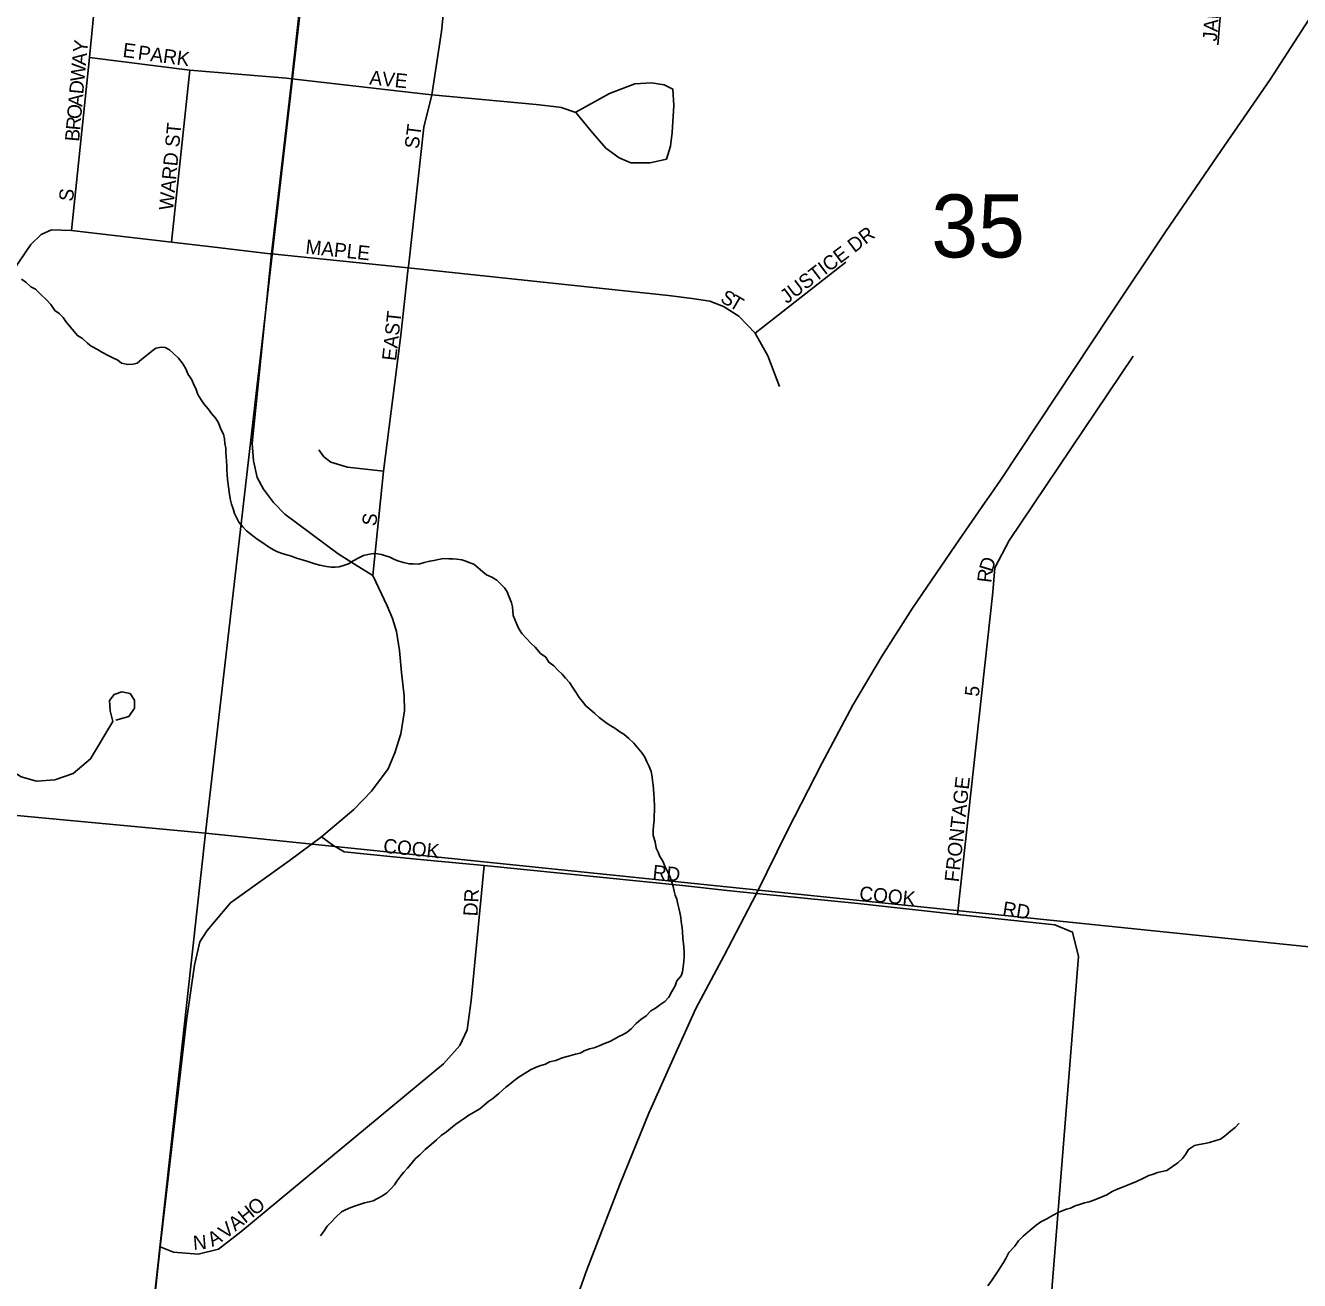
# Model space of a CAD drawing. Extents: x 1310247 to 1664935, y 284496 to 704931.
# Drawn here: x 1485552 to 1490025, y 520097 to 524503 of the extents above; entities that cross this region are included whole.
import ezdxf

# ---------------------------------------------------------------- set-up
doc = ezdxf.new("R2010")
doc.units = 0
for name, color, linetype in [('GM_X_Corporation_Text', 7, 'Continuous'), ('GM_X_County', 7, 'Continuous'), ('GM_X_County_Subdivision_Text', 7, 'Continuous'), ('GM_X_Interstate_Shield', 7, 'Continuous'), ('GM_X_Minor_River_Text', 7, 'Continuous'), ('GM_X_Rail_Line', 7, 'Continuous'), ('GM_X_US_Location', 7, 'Continuous')]:
    doc.layers.add(name, color=color, linetype=linetype)

msp = doc.modelspace()

# ---------------------------------------------------------------- linework, layer by layer
at = {"layer": 'GM_X_Corporation_Text'}
for points in [[(1486983.4, 524289.8), (1487012.2, 524482.1), (1487033.7, 524691), (1487078.2, 525073.3), (1487165.6, 525849.7), (1487166.1, 525853.8)], [(1489738.4, 524435.3), (1489790.8, 525059.2), (1489808.7, 525316.4)], [(1485712.8, 523782.8), (1485776.6, 524391), (1485818.5, 524825.8)], [(1486707, 522612.2), (1486649.3, 522648.6), (1486461.8, 522787.1), (1486422.6, 522827.9), (1486387.7, 522875.3), (1486365, 522916.2), (1486352.2, 522974.5), (1486347.7, 523035.3), (1486415.9, 523701.3), (1486486.3, 524316.2), (1486532.3, 524730)], [(1485776.6, 524391), (1486128.5, 524346.6), (1486468.1, 524317.7)], [(1486064.7, 523742), (1486128.5, 524346.6)], [(1486468.1, 524317.7), (1486486.3, 524316.2), (1486946.6, 524263.6)], [(1486897.2, 523666.6), (1486950.8, 524145.8), (1486978.9, 524259.9), (1486983.4, 524289.8)], [(1486946.6, 524263.6), (1486978.9, 524259.9), (1487344.9, 524225.8), (1487425.7, 524216.2)], [(1487425.7, 524216.2), (1487432.3, 524215.4), (1487484.3, 524197.7), (1487538.2, 524132.4), (1487589.7, 524072.7), (1487636, 524038.4), (1487677.3, 524021.5), (1487745.7, 524021.3), (1487802.3, 524033.7), (1487816.1, 524079.9), (1487822, 524128), (1487827.9, 524222.8), (1487824.2, 524279.9), (1487793.8, 524294.7), (1487749.4, 524302.1), (1487691.3, 524298.8), (1487602.2, 524264.5), (1487484.3, 524198.7)], [(1485122.2, 522190.6), (1485184.2, 522296.1), (1485259.2, 522379.9), (1485310.3, 522438.9), (1485347.6, 522517.8), (1485358.2, 522587), (1485350.7, 522659.4), (1485249.6, 522938.4), (1485226.9, 523034.6), (1485226.3, 523117), (1485240.2, 523178.3), (1485267.6, 523266.4), (1485314.3, 523349.4), (1485458, 523570.9), (1485570.6, 523734.6), (1485606.2, 523769.5), (1485643.2, 523785.8), (1485712.8, 523782.8)], [(1485712.8, 523782.8), (1485872.9, 523765), (1486064.7, 523742), (1486206.2, 523725.8), (1486411.3, 523701.8)], [(1486411.3, 523701.8), (1486415.9, 523701.3), (1486895.5, 523652.2)], [(1486848.9, 523249.5), (1486870, 523415.3), (1486895.5, 523652.2), (1486897.2, 523666.6)], [(1486895.5, 523652.2), (1487809, 523555), (1487892.1, 523544.3), (1487954.9, 523534.7), (1488002.9, 523516.6), (1488056.1, 523482.5), (1488113.6, 523422.9), (1488158.3, 523343), (1488198.8, 523235.5)], [(1488113.6, 523422.9), (1488432, 523672.1)], [(1488823.9, 521381.5), (1488948.5, 522513.5), (1488956, 522599.4), (1489006, 522694.5), (1489441.5, 523342)], [(1486771.5, 522571.5), (1486809.3, 522938.3), (1486848.9, 523249.5)], [(1486581.8, 523013.8), (1486599.6, 522988.6), (1486624.1, 522969.4), (1486682.6, 522952.3), (1486809.3, 522938.3)], [(1486591.4, 521654.1), (1486704.8, 521751), (1486766.8, 521814.5), (1486824.6, 521893.6), (1486848.5, 521949.1), (1486869.3, 522016.2), (1486882.1, 522096.6), (1486881, 522149.3), (1486872.5, 522231.8), (1486864.9, 522308.4), (1486853.9, 522375.1), (1486840, 522421.4), (1486821.9, 522466.1), (1486771.5, 522571.5), (1486707, 522612.2)], [(1485364.1, 521991.1), (1485481.2, 521900.1), (1485536.6, 521865), (1485589.8, 521850.1), (1485654.8, 521854.3), (1485718.6, 521876.7), (1485780.4, 521927.8), (1485858.2, 522059.8), (1485848.6, 522097.1), (1485846.4, 522133.3), (1485862.4, 522154.6), (1485890.1, 522163.1), (1485918.9, 522157.8), (1485934.8, 522134.4), (1485934.8, 522106.7), (1485914.6, 522076.9), (1485868.8, 522064.1)], [(1485949.4, 519509.6), (1485972, 519729), (1486025, 520214.7), (1486116.7, 521010.2), (1486144.6, 521204.3), (1486164.3, 521286.2), (1486189.2, 521325.9), (1486271.4, 521422.6), (1486476.9, 521570), (1486591.4, 521654.1)], [(1486591.4, 521654.1), (1486631.3, 521624.8), (1486670.2, 521601.9), (1486925.2, 521576.4), (1487162.1, 521554), (1487859.1, 521483.7), (1488016, 521466.4)], [(1486025, 520214.7), (1486071.4, 520196.1), (1486157.4, 520188.8), (1486229.8, 520206.9), (1486307.6, 520267.6), (1487020, 520857.6), (1487076.4, 520921.5), (1487103, 520976.8), (1487116.9, 521080.2), (1487162.1, 521554)], [(1488274.5, 521440.2), (1488475.7, 521420.9), (1488823.9, 521381.5), (1489166.8, 521345.3), (1489228.6, 521319.8), (1489249.2, 521234.1), (1489094.6, 519304), (1489100.8, 519267.3), (1489122.3, 519238.7), (1489159.4, 519224.4), (1489206.4, 519219), (1489575.9, 519182.8), (1490475, 519096), (1490485.1, 519095.1)]]:
    msp.add_lwpolyline(points, dxfattribs=at)
at = {"layer": 'GM_X_County'}
for points in [[(1486747.2, 526552.2), (1486183.9, 521667.6), (1480822.4, 522169.9), (1481370.5, 527094.8)], [(1491905.7, 525995.7), (1491422.7, 521127.7), (1486183.9, 521667.6), (1486747.2, 526552.2)], [(1480822.4, 522169.9), (1486183.9, 521667.6), (1485560.1, 516006.4), (1480181.2, 516544.8)], [(1486183.9, 521667.6), (1491422.7, 521127.7), (1490846.7, 515461.6), (1485560.1, 516006.4)]]:
    msp.add_lwpolyline(points, close=True, dxfattribs=at)
at = {"layer": 'GM_X_County_Subdivision_Text'}
for points in [[(1488016, 521466.4), (1488118.8, 521455.1)], [(1488118.8, 521455.1), (1488274.5, 521440.2)]]:
    msp.add_lwpolyline(points, dxfattribs=at)
at = {"layer": 'GM_X_Interstate_Shield'}
for points in [[(1488941.2, 522857.2), (1488975.7, 522907.1), (1489173.5, 523205.5), (1489356.7, 523482.2), (1489554.4, 523778.5), (1489737.4, 524045.1), (1489922.4, 524313.7), (1490093.3, 524578.6), (1490245.1, 524799.8), (1490318.2, 524907.9), (1490346.8, 524950.1)], [(1488118.8, 521455.1), (1488227.8, 521676.5), (1488347.8, 521912.5), (1488457.1, 522116.6), (1488557.5, 522286.8), (1488665.9, 522456.9), (1488817.7, 522678.1), (1488922, 522829.3), (1488941.2, 522857.2)], [(1487417.6, 519839.5), (1487522.9, 520134), (1487638.4, 520434.3), (1487740.7, 520684.7), (1487829.7, 520883.2), (1487905.9, 521052), (1488004.7, 521238.3), (1488118.8, 521455.1)]]:
    msp.add_lwpolyline(points, dxfattribs=at)
at = {"layer": 'GM_X_Minor_River_Text'}
for points in [[(1485537.3, 523612.8), (1485553, 523602.3), (1485570.5, 523585.8), (1485586.3, 523577.2), (1485605.8, 523558.6), (1485625.3, 523540), (1485640.8, 523523.5), (1485654.2, 523503), (1485669.9, 523492.5), (1485683.5, 523478.1), (1485693.1, 523463.8), (1485708.6, 523445.2), (1485722.1, 523428.8), (1485733.7, 523414.4), (1485751.4, 523403.8), (1485768.9, 523387.3), (1485782.7, 523376.8), (1485804.4, 523366.1), (1485820.1, 523355.6), (1485841.9, 523344.9), (1485857.7, 523336.4), (1485875.5, 523327.9), (1485889.2, 523317.4), (1485911.2, 523312.7), (1485929.3, 523314.2), (1485943.5, 523317.8), (1485960, 523331.3), (1485976.5, 523344.8), (1485995.1, 523360.2), (1486009.5, 523369.8), (1486027.7, 523373.3), (1486041.7, 523372.8), (1486057.5, 523364.3), (1486071.2, 523351.9), (1486088.7, 523335.3), (1486102.2, 523318.9), (1486113.7, 523300.5), (1486123, 523278.2), (1486134.5, 523261.8), (1486142, 523245.5), (1486151.4, 523225.2), (1486156.8, 523207), (1486168.3, 523188.6), (1486177.8, 523174.3), (1486193.4, 523157.8), (1486204.9, 523141.4)], [(1486204.9, 523141.4), (1486220.4, 523122.8), (1486229.9, 523108.5), (1486237.2, 523086.3), (1486246.7, 523067.9), (1486250.2, 523051.8), (1486251.6, 523035.7), (1486255.1, 523019.6), (1486254.6, 523003.6), (1486256.2, 522989.5), (1486257.6, 522973.4), (1486259.1, 522957.3), (1486258.7, 522943.3), (1486260.1, 522927.2), (1486261.5, 522909.1), (1486264.7, 522883), (1486267.9, 522856.9), (1486271.2, 522836.7), (1486274.8, 522822.6), (1486280.3, 522806.4), (1486285.8, 522790.2), (1486293.3, 522773.9), (1486300.8, 522759.6), (1486314.3, 522743.2), (1486327.9, 522728.8), (1486343.6, 522716.2), (1486365.1, 522699.6), (1486384.8, 522686.9), (1486404.4, 522672.3), (1486422.2, 522661.7), (1486436, 522655.3), (1486455.9, 522648.7), (1486469.8, 522644.2), (1486485.7, 522639.7), (1486503.6, 522633.2), (1486519.5, 522628.7), (1486539.4, 522622), (1486553.3, 522617.6), (1486567.2, 522613.2), (1486585.2, 522608.6), (1486609.1, 522603.9), (1486625.1, 522601.4), (1486639.2, 522600.9), (1486653.3, 522602.5), (1486671.6, 522608), (1486685.8, 522613.5), (1486702.2, 522623), (1486722.7, 522634.4), (1486739, 522642), (1486753.2, 522645.5), (1486773.4, 522648.9), (1486787.4, 522648.5), (1486801.4, 522646), (1486815.3, 522641.6), (1486829.2, 522637.2), (1486847, 522628.6), (1486862.9, 522622.1), (1486878.8, 522617.6), (1486898.8, 522613), (1486912.8, 522612.5), (1486932.9, 522611.9), (1486951.2, 522617.4), (1486971.4, 522622.8), (1486985.6, 522624.3), (1487001.7, 522627.9), (1487019.9, 522631.3), (1487038, 522630.8), (1487052.1, 522630.3), (1487066.1, 522629.9), (1487084.1, 522627.3), (1487098, 522622.9), (1487111.9, 522616.5), (1487125.8, 522612), (1487141.5, 522599.5), (1487157.1, 522585), (1487170.8, 522574.6), (1487188.6, 522566), (1487206.3, 522555.4), (1487220, 522543), (1487233.6, 522528.5), (1487243.1, 522514.2), (1487248.7, 522500), (1487257.9, 522475.7), (1487261.5, 522461.5), (1487264.5, 522431.4), (1487270.1, 522417.2), (1487275.6, 522403), (1487283.1, 522386.7), (1487294.6, 522368.3), (1487310.1, 522351.8), (1487327.6, 522333.3), (1487341.2, 522320.8), (1487360.6, 522298.2), (1487378.3, 522285.6), (1487389.7, 522267.2), (1487407.4, 522254.6), (1487421, 522240.2), (1487436.6, 522225.7), (1487448.1, 522211.3), (1487461.7, 522196.9), (1487475.1, 522176.4)], [(1487475.1, 522176.4), (1487484.7, 522162.1), (1487496.2, 522143.7), (1487507.7, 522129.3), (1487519.3, 522114.9), (1487533, 522102.5), (1487550.6, 522087.9), (1487566.2, 522073.4), (1487579.9, 522063), (1487593.6, 522052.5), (1487607.4, 522044.1), (1487621.2, 522035.6), (1487638.9, 522023.1), (1487652.6, 522014.6), (1487670.2, 522000.1), (1487687.8, 521983.5), (1487699.4, 521969.1), (1487716.8, 521948.5), (1487726.3, 521934.2), (1487733.9, 521918), (1487741.4, 521901.7), (1487748.8, 521883.4), (1487752.2, 521865.3), (1487753.8, 521851.2), (1487755.3, 521837.1), (1487756.8, 521821.1), (1487758.3, 521805), (1487759.7, 521786.9), (1487760.9, 521762.8), (1487760.3, 521744.8), (1487759.8, 521730.8), (1487759.2, 521712.8), (1487756.6, 521692.8), (1487756, 521676.8), (1487755.4, 521658.8), (1487762.7, 521636.5), (1487766, 521614.4), (1487773.6, 521600.1), (1487779.2, 521585.9), (1487788.7, 521571.6), (1487798, 521549.3), (1487807.5, 521530.9), (1487814.9, 521512.7), (1487820.5, 521498.5), (1487825.9, 521480.3), (1487829.4, 521464.1), (1487833, 521450), (1487838.5, 521435.8), (1487841.9, 521417.7), (1487845.5, 521403.5), (1487849, 521389.4), (1487852.5, 521371.2), (1487854, 521357.2), (1487857.3, 521335), (1487858.8, 521321), (1487860.1, 521298.9), (1487863.1, 521268.7), (1487864.5, 521248.6), (1487864, 521232.6), (1487863.4, 521216.6), (1487860.8, 521198.6), (1487858.2, 521180.7), (1487853.8, 521166.8), (1487839.1, 521149.2), (1487832.5, 521131.4), (1487821.8, 521111.7), (1487811.1, 521092), (1487796.5, 521076.4), (1487782.1, 521066.8), (1487763.6, 521053.4), (1487747.2, 521043.8), (1487730.6, 521026.3), (1487712, 521012.9), (1487695.5, 520999.3), (1487678.8, 520979.8), (1487664.4, 520968.2), (1487650, 520960.7), (1487635.7, 520953.1), (1487619.3, 520943.6), (1487603, 520936.1), (1487584.7, 520928.6), (1487566.4, 520921.2), (1487548, 520913.7), (1487531.8, 520910.2), (1487513.5, 520902.8), (1487499.2, 520895.2), (1487483, 520891.7), (1487458.7, 520884.4), (1487436.4, 520879.1), (1487414, 520869.7), (1487391.7, 520864.4), (1487377.4, 520856.8), (1487361.1, 520851.3), (1487344.9, 520845.8), (1487324.5, 520836.4), (1487306, 520825), (1487285.5, 520811.6), (1487266.9, 520798.1), (1487252.5, 520786.5), (1487238, 520775), (1487213.2, 520753.7)], [(1487213.2, 520753.7), (1487192.6, 520736.3), (1487178.2, 520726.7), (1487163.7, 520713.1), (1487147.2, 520699.6), (1487124.6, 520686.3), (1487108.2, 520676.8), (1487091.8, 520665.2), (1487077.4, 520655.7), (1487063, 520646.1), (1487044.4, 520630.6), (1487030, 520619.1), (1487011.4, 520605.6), (1486994.8, 520590.1), (1486976.3, 520574.6), (1486955.6, 520557.2), (1486936.9, 520537.8), (1486920.3, 520524.2), (1486905.7, 520506.6), (1486893.1, 520491), (1486880.6, 520477.4), (1486870.1, 520463.7), (1486855.5, 520446.1), (1486847, 520432.3), (1486834.5, 520418.7), (1486820, 520405.1), (1486805.5, 520393.5), (1486787.1, 520384.1), (1486772.8, 520376.5), (1486758.6, 520372.9), (1486742.4, 520369.4), (1486724.2, 520364), (1486709.9, 520358.4), (1486693.7, 520352.9), (1486675.3, 520345.4), (1486661, 520337.8), (1486640.3, 520318.5), (1486625.7, 520302.9), (1486611.1, 520287.3), (1486600.6, 520271.6), (1486587.9, 520253.9)], [(1489579.8, 520496.5), (1489598.3, 520510), (1489614.9, 520525.5), (1489625.4, 520539.2), (1489636, 520556.9), (1489656.5, 520570.3), (1489672.7, 520573.8), (1489692.9, 520577.2), (1489709.1, 520580.7), (1489731.5, 520588), (1489747.7, 520593.5), (1489766.2, 520607), (1489784.8, 520622.5), (1489799.3, 520634), (1489813.9, 520649.6)], [(1488931, 520077.6), (1488945.8, 520099.2), (1488964.8, 520126.7), (1488986, 520160.1), (1488994.4, 520173.9), (1489005.2, 520195.6), (1489026, 520217), (1489038.7, 520236.6), (1489055.3, 520252.2), (1489080.1, 520273.4), (1489100.8, 520290.8), (1489117.2, 520302.4), (1489137.7, 520313.8), (1489158.2, 520325.1), (1489180.6, 520336.5), (1489207.1, 520347.7), (1489221.3, 520351.2), (1489237.6, 520358.8), (1489255.9, 520364.2), (1489270.2, 520369.8), (1489286.3, 520373.3), (1489302.6, 520378.8), (1489335.2, 520391.8), (1489349.4, 520397.4), (1489367.9, 520408.9), (1489382.2, 520416.4), (1489398.5, 520422), (1489420.9, 520431.3), (1489453.5, 520444.3), (1489477.9, 520455.6), (1489496.3, 520465), (1489512.6, 520470.5), (1489526.8, 520476.1), (1489543, 520479.6), (1489559.2, 520483.1), (1489579.8, 520496.5)]]:
    msp.add_lwpolyline(points, dxfattribs=at)

# ---------------------------------------------------------------- texts
at = {"layer": 'GM_X_Rail_Line'}
for s, rotation, p in [('JAMESON', 85.5318, (1489734.8, 524446.1)), ('Y', 83.0322, (1485767.6, 524404.9)), ('E', 352.8783, (1485891, 524393)), ('A', 84.3307, (1485763.3, 524361.4)), ('PARK', 352.3021, (1485943.9, 524384.3)), ('W', 84.9501, (1485758.3, 524304.5)), ('D', 84.9591, (1485754.4, 524260.7)), ('AVE', 354.0895, (1486757.6, 524296.3)), ('A', 84.9441, (1485750.5, 524216.9)), ('O', 84.9591, (1485746.6, 524173)), ('R', 84.9478, (1485743.1, 524133.6)), ('B', 84.9419, (1485739.6, 524094.1)), ('WARD ST', 84.4755, (1486069.6, 523852.2)), ('ST', 82.8783, (1486932.1, 524068.1)), ('S', 82.8817, (1485717.7, 523883.3)), ('JUSTICE DR', 37.0181, (1488224.9, 523524.5)), ('MAPLE', 353.931, (1486533.2, 523702.3)), ('S', 331.2718, (1487988, 523534.4)), ('T', 329.3502, (1488018.5, 523517.7)), ('EAST', 83.6603, (1486852.8, 523324)), ('S', 82.8783, (1486782.5, 522743.7)), ('D', 73.217, (1488947.1, 522581.9)), ('R', 83.0617, (1488942.8, 522544.8)), ('5', 83.2931, (1488898.9, 522145.2)), ('FRONTAGE', 83.8304, (1488828.5, 521493.9)), ('COOK', 354.143, (1486806.2, 521599.1)), ('RD', 353.9946, (1487752, 521506.7)), ('DR', 86.989, (1487138.8, 521374.6)), ('COOK', 354.2872, (1488477.9, 521431.9)), ('RD', 351.0327, (1488980.1, 521379)), ('O', 38.4985, (1486357.2, 520322.4)), ('A', 38.5144, (1486288.3, 520267.6)), ('H', 38.496, (1486322.8, 520295)), ('V', 38.0661, (1486253.4, 520240.2)), ('N', 4.5077, (1486141.7, 520203.9)), ('A', 29.0299, (1486207.7, 520214.1))]:
    msp.add_text(s, height=50, rotation=rotation, dxfattribs=at).set_placement(p)
at = {"layer": 'GM_X_US_Location'}
msp.add_text('35', height=221, rotation=0, dxfattribs=at).set_placement((1488732.2, 523688.8))

doc.saveas('drawing.dxf')
